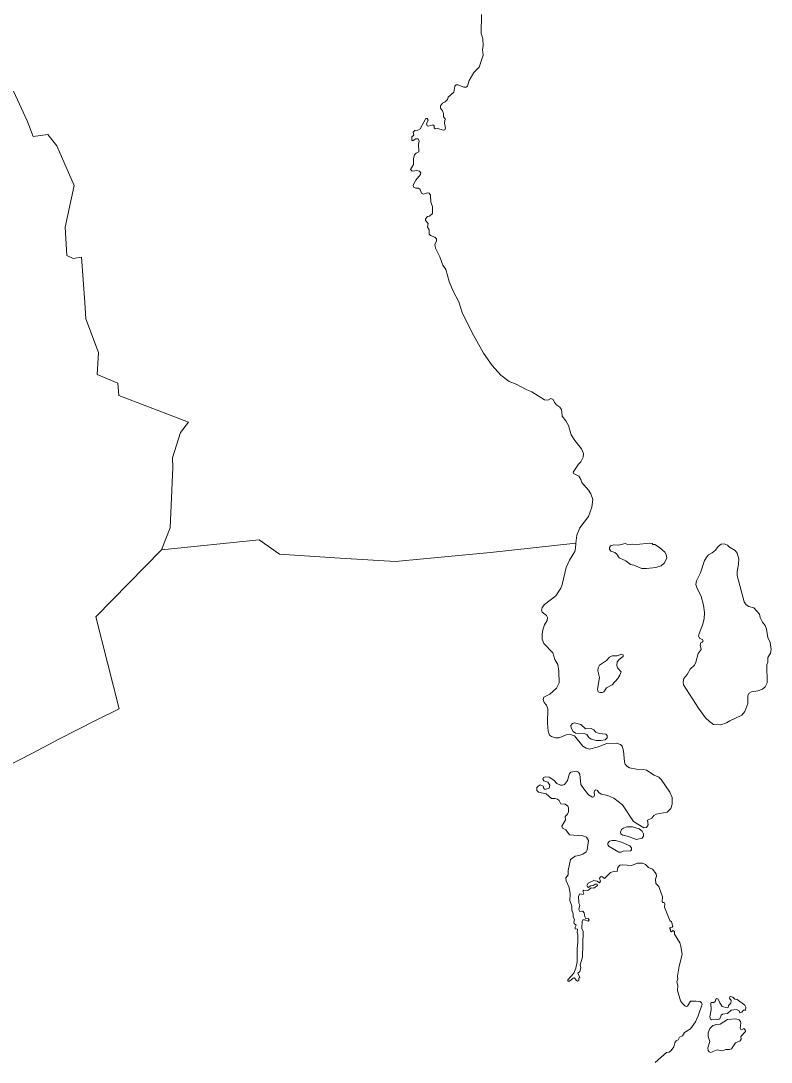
# Model space of a CAD drawing. Extents: x 369010 to 739155, y 6377141 to 6616555.
# Drawn here: x 618577 to 622326, y 6441688 to 6446895 of the extents above; entities that cross this region are included whole.
import ezdxf

# ---------------------------------------------------------------- set-up
doc = ezdxf.new("R2010")
doc.units = 0
doc.header["$LTSCALE"] = 40
doc.layers.add('1', color=7, linetype='Continuous', lineweight=13)

msp = doc.modelspace()

# ---------------------------------------------------------------- linework, layer by layer
at = {"layer": '1'}
for points in [[(620562.21, 6446306.1), (620550.3, 6446305.77), (620537.72, 6446296.67), (620529.94, 6446297.66), (620530.6, 6446314.71), (620541.03, 6446323.98), (620537.72, 6446339.2), (620546.33, 6446347.31), (620560.23, 6446348.47), (620571.65, 6446355.59), (620601.11, 6446406.23), (620607.23, 6446407.22), (620612.53, 6446399.45), (620603.92, 6446380.58), (620607.07, 6446370.98), (620612.03, 6446368), (620636.03, 6446374.79), (620643.15, 6446370.81), (620641.66, 6446359.89), (620647.28, 6446355.92), (620661.35, 6446357.08), (620687.17, 6446349.46), (620695.28, 6446350.62), (620699.25, 6446358.9), (620693.46, 6446383.72), (620697.27, 6446404.91), (620688.49, 6446415.5), (620688.66, 6446431.72), (620684.36, 6446444.96), (620673.27, 6446458.37), (620673.76, 6446470.12), (620683.2, 6446483.36), (620698.09, 6446490.14), (620709.35, 6446501.23), (620712.99, 6446512.98), (620739.97, 6446538.47), (620746.09, 6446568.76), (620752.71, 6446575.71), (620760.32, 6446576.2), (620789.78, 6446564.29), (620802.03, 6446564.45), (620808.81, 6446569.25), (620817.09, 6446597.22), (620841.25, 6446637.61), (620867.07, 6446664.42), (620887.93, 6446723.83), (620883.62, 6446750.48), (620887.76, 6446772.49), (620885.11, 6446804.77), (620877.17, 6446832.57), (620879.15, 6446927.73)], [(618509.14, 6443168.64), (618636.08, 6443233.19), (618769.97, 6443304.69), (618949.71, 6443396.87), (619068.71, 6443454.47), (618952.52, 6443915.56), (619280.39, 6444249.88), (619322.75, 6444360.93), (619337.15, 6444661.16), (619334.84, 6444710.31), (619374.06, 6444837.42), (619414.28, 6444888.89), (619214.18, 6444965.52), (619066.39, 6445021.79), (619062.25, 6445082.86), (618957.82, 6445126.72), (618965.1, 6445237.61), (618901.22, 6445404.77), (618896.25, 6445486.86), (618880.69, 6445714.26), (618838.49, 6445706.98), (618807.54, 6445721.38), (618799.1, 6445863.71), (618843.79, 6446071.91), (618756.9, 6446269.53), (618711.22, 6446326.29), (618638.89, 6446317.85), (618608.77, 6446395.64), (618541.24, 6446544.1)], [(618541.24, 6446544.1), (618608.77, 6446395.64), (618638.89, 6446317.85), (618711.22, 6446326.29), (618756.9, 6446269.53), (618843.79, 6446071.91), (618799.1, 6445863.71), (618807.54, 6445721.38), (618838.49, 6445706.98), (618880.69, 6445714.26), (618896.25, 6445486.86), (618901.22, 6445404.77), (618965.1, 6445237.61), (618957.82, 6445126.72), (619062.25, 6445082.86), (619066.39, 6445021.79), (619214.18, 6444965.52), (619414.28, 6444888.89)], [(619414.28, 6444888.89), (619374.06, 6444837.42), (619334.84, 6444710.31), (619337.15, 6444661.16), (619322.75, 6444360.93), (619280.39, 6444249.88), (619767.63, 6444299.37), (619868.75, 6444228.03), (620146.8, 6444210.16), (620447.52, 6444192.28), (620923.51, 6444236.97), (621349.52, 6444283.31), (621354.48, 6444323.03), (621370.2, 6444359.77), (621412.9, 6444417.37), (621429.79, 6444463.38), (621435.74, 6444502.27), (621424.99, 6444530.08), (621413.73, 6444548.61), (621380.13, 6444587.34), (621374.84, 6444602.4), (621364.41, 6444618.62), (621338.92, 6444632.53), (621336.94, 6444639.15), (621362.92, 6444678.04), (621375.17, 6444689.96), (621386.42, 6444712.96), (621388.24, 6444732.49), (621379.14, 6444754.5), (621345.05, 6444796.04), (621327.34, 6444824.84), (621312.94, 6444872.18), (621301.02, 6444895.18), (621281.83, 6444919.34), (621280.83, 6444941.36), (621277.03, 6444953.6), (621270.57, 6444964.2), (621254.68, 6444973.79), (621243.59, 6444986.37), (621237.47, 6445002.59), (621225.06, 6445006.4), (621210.99, 6444998.12), (621192.95, 6445000.94), (621129.73, 6445039.5), (621105.07, 6445049.43), (621051.61, 6445079.06), (621016.69, 6445091.14), (620974.82, 6445122.75), (620931.78, 6445172.56), (620889.58, 6445234.13), (620829.83, 6445337.74), (620782, 6445437.21), (620765.29, 6445490.83), (620736.99, 6445543.62), (620717.29, 6445591.46), (620701.4, 6445652.36), (620684.85, 6445673.88), (620670.95, 6445715.09), (620648.94, 6445759.11), (620646.29, 6445778.64), (620654.57, 6445794.03), (620653.24, 6445805.95), (620645.13, 6445814.39), (620624.28, 6445821.17), (620617.16, 6445827.8), (620616.66, 6445850.3), (620609.38, 6445862.88), (620612.53, 6445882.08), (620598.46, 6445897.8), (620598.96, 6445906.08), (620609.05, 6445916.51), (620618.32, 6445918.49), (620633.38, 6445931.9), (620633.55, 6445967.31), (620624.94, 6445988.66), (620623.45, 6446024.25), (620616.66, 6446033.19), (620609.22, 6446035.83), (620589.52, 6446028.55), (620579.43, 6446033.85), (620572.31, 6446051.56), (620564.86, 6446059.34), (620550.79, 6446058.18), (620538.55, 6446063.97), (620538.22, 6446074.07), (620550.79, 6446099.06), (620574.46, 6446126.36), (620574.96, 6446135.8), (620568.83, 6446143.08), (620555.1, 6446147.38), (620533.09, 6446143.08), (620523.32, 6446152.68), (620538.71, 6446177.51), (620538.55, 6446206.8), (620543.35, 6446225.83), (620552.12, 6446234.44), (620566.02, 6446240.73), (620563.7, 6446278.46), (620567.84, 6446293.85), (620562.21, 6446306.1)], [(621385.43, 6443268.94), (621343.56, 6443319.58), (621323.04, 6443326.2), (621301.52, 6443324.88), (621266.93, 6443310.48), (621248.89, 6443310.15), (621229.2, 6443316.6), (621219.26, 6443323.55), (621211.32, 6443342.59), (621208.01, 6443383.8), (621210.16, 6443454.3), (621203.87, 6443472.67), (621191.29, 6443487.24), (621187.16, 6443501.14), (621190.8, 6443512.73), (621220.09, 6443528.78), (621253.03, 6443558.57), (621266.43, 6443584.72), (621265.27, 6443643.14), (621260.48, 6443675.91), (621246.08, 6443701.23), (621235.32, 6443735.66), (621190.8, 6443782.5), (621181.2, 6443802.69), (621181.2, 6443829.17), (621185.5, 6443850.19), (621193.28, 6443874.68), (621206.36, 6443896.69), (621208.67, 6443911.26), (621203.71, 6443922.51), (621181.86, 6443938.57), (621178.55, 6443948.66), (621181.86, 6443961.74), (621192.95, 6443976.14), (621249.88, 6444019.66), (621274.71, 6444059.22), (621281.83, 6444076.1), (621301.19, 6444161.34), (621318.24, 6444198.24), (621344.39, 6444242.1), (621348.85, 6444258.65), (621349.52, 6444283.31), (620923.51, 6444236.97), (620447.52, 6444192.28), (620146.8, 6444210.16), (619868.75, 6444228.03), (619767.63, 6444299.37), (619280.39, 6444249.88), (618952.52, 6443915.56), (619068.71, 6443454.47), (618949.71, 6443396.87), (618769.97, 6443304.69), (618636.08, 6443233.19), (618509.14, 6443168.64)], [(621323.04, 6442701.59), (621346.21, 6442718.31), (621365.4, 6442721.12), (621385.93, 6442728.9), (621401.15, 6442739.66), (621406.62, 6442750.25), (621413.07, 6442797.09), (621403.47, 6442812.64), (621384.77, 6442820.75), (621318.9, 6442824.56), (621301.02, 6442849.88), (621283.98, 6442858.49), (621281, 6442868.09), (621298.21, 6442900.69), (621296.22, 6442916.91), (621308.64, 6442928.33), (621313.6, 6442940.25), (621313.44, 6442959.45), (621310.13, 6442968.05), (621296.72, 6442977.65), (621275.87, 6442980.13), (621267.1, 6442996.35), (621258.99, 6443003.47), (621246.41, 6443007.28), (621229.36, 6443006.45), (621201.89, 6443029.95), (621163.99, 6443038.39), (621155.05, 6443046.67), (621155.55, 6443060.9), (621161.17, 6443068.84), (621172.26, 6443074.31), (621186.16, 6443068.18), (621190.8, 6443057.09), (621197.75, 6443051.47), (621216.95, 6443059.08), (621219.76, 6443072.65), (621210.99, 6443087.88), (621190.8, 6443095.66), (621184.84, 6443103.1), (621189.47, 6443111.71), (621198.74, 6443115.52), (621216.95, 6443114.03), (621240.78, 6443098.47), (621256.01, 6443082.08), (621274.21, 6443072.98), (621284.31, 6443072.65), (621294.07, 6443077.45), (621307.81, 6443096.81), (621319.23, 6443132.4), (621325.19, 6443137.53), (621354.32, 6443142.99), (621363.42, 6443138.19), (621369.71, 6443127.93), (621375.83, 6443077.45), (621384.44, 6443061.56), (621413.57, 6443024.16), (621433.59, 6443013.23), (621440.05, 6443015.55), (621443.36, 6443023.66), (621442.03, 6443039.05), (621445.18, 6443047), (621450.64, 6443049.98), (621459.08, 6443046.33), (621465.7, 6443036.57), (621476.46, 6443028.96), (621510.39, 6443020.85), (621540.51, 6443008.43), (621583.7, 6442974.34), (621637.66, 6442891.59), (621689.46, 6442859.15), (621703.03, 6442862.29), (621711.97, 6442874.21), (621708.99, 6442898.87), (621729.68, 6442907.48), (621740.27, 6442921.88), (621752.35, 6442928), (621805.98, 6442938.1), (621825.34, 6442956.8), (621831.63, 6442978.31), (621831.3, 6443011.74), (621819.88, 6443039.05), (621777.18, 6443101.28), (621764.77, 6443113.36), (621741.26, 6443122.96), (621702.54, 6443148.62), (621688.14, 6443152.42), (621654.04, 6443152.59), (621618.63, 6443159.71), (621605.55, 6443168.31), (621596.94, 6443178.9), (621593.14, 6443190.32), (621589, 6443245.27), (621582.05, 6443268.77), (621574.11, 6443276.55), (621552.92, 6443283.83), (621505.09, 6443281.35), (621456.27, 6443263.15), (621418.86, 6443253.88), (621401.15, 6443258.01), (621385.43, 6443268.94)], [(621765.59, 6442566.54), (621749.54, 6442581.77), (621747.55, 6442603.78), (621752.85, 6442617.68), (621750.86, 6442630.59), (621733.49, 6442652.6), (621713.46, 6442661.21), (621698.07, 6442676.6), (621683.83, 6442683.88), (621657.85, 6442683.22), (621628.89, 6442671.3), (621584.7, 6442675.61), (621569.8, 6442672.46), (621559.87, 6442661.87), (621556.56, 6442641.18), (621544.81, 6442643.5), (621523.3, 6442636.88), (621492.84, 6442606.76), (621479.93, 6442617.18), (621472.65, 6442615.2), (621467.85, 6442606.09), (621473.48, 6442593.18), (621468.68, 6442585.24), (621456.93, 6442592.85), (621439.72, 6442596.99), (621411.91, 6442583.75), (621405.95, 6442572.33), (621407.94, 6442564.22), (621413.4, 6442562.24), (621423, 6442569.85), (621436.24, 6442571.67), (621447.16, 6442578.95), (621456.76, 6442578.46), (621458.42, 6442572.17), (621440.21, 6442558.93), (621427.3, 6442560.25), (621410.75, 6442546.02), (621389.4, 6442548.33), (621385.43, 6442542.54), (621390.23, 6442532.45), (621386.09, 6442527.15), (621369.71, 6442529.47), (621364.08, 6442519.04), (621364.91, 6442483.79), (621370.04, 6442473.19), (621365.74, 6442451.02), (621370.2, 6442441.42), (621385.6, 6442443.4), (621392.55, 6442435.29), (621395.86, 6442415.27), (621400.82, 6442405.67), (621411.41, 6442407.16), (621416.21, 6442398.55), (621412.41, 6442393.59), (621393.21, 6442400.21), (621384.93, 6442399.38), (621382.12, 6442393.26), (621380.3, 6442357.34), (621386.92, 6442340.79), (621382.95, 6442212.69), (621372.19, 6442175.45), (621374.51, 6442160.56), (621370.7, 6442140.86), (621360.94, 6442132.59), (621370.2, 6442112.23), (621364.41, 6442107.93), (621364.91, 6442096.84), (621359.28, 6442093.86), (621351.83, 6442098.16), (621343.39, 6442109.25), (621336.28, 6442108.42), (621318.4, 6442092.87), (621310.13, 6442093.86), (621309.8, 6442100.65), (621339.92, 6442133.58), (621350.51, 6442158.41), (621356.3, 6442190.68), (621356.14, 6442255.89), (621360.94, 6442288.16), (621360.61, 6442326.56), (621356.8, 6442336.16), (621357.79, 6442353.54), (621346.04, 6442355.69), (621346.04, 6442362.47), (621352.5, 6442374.06), (621342.4, 6442382), (621340.08, 6442388.95), (621343.89, 6442399.38), (621336.94, 6442414.11), (621336.11, 6442430.16), (621330.32, 6442448.2), (621329.49, 6442468.89), (621320.39, 6442496.03), (621321.22, 6442530.13), (621316.58, 6442562.24), (621301.19, 6442595.67), (621300.69, 6442610.4), (621311.29, 6442624.3), (621312.11, 6442647.3), (621323.04, 6442701.59)], [(621746.73, 6441687.05), (621803.33, 6441735.71), (621815.74, 6441738.36), (621826, 6441746.96), (621839.41, 6441765), (621845.2, 6441784.7), (621851.82, 6441794.3), (621860.92, 6441799.92), (621868.54, 6441812.34), (621883.76, 6441819.95), (621892.37, 6441836.34), (621922.33, 6441854.21), (621948.14, 6441889.63), (621961.88, 6441919.09), (621981.74, 6441978.17), (621978.93, 6441985.29), (621970.98, 6441991.08), (621951.95, 6441993.9), (621922.33, 6441992.41), (621907.43, 6441968.41), (621902.13, 6441966.26), (621894.85, 6441969.07), (621882.44, 6441980.82), (621873.34, 6441994.23), (621858.44, 6442046.03), (621859.6, 6442069.53), (621855.13, 6442090.71), (621860.59, 6442103.13), (621858.11, 6442118.85), (621866.72, 6442168.67), (621881.28, 6442226.59), (621874.99, 6442268.3), (621869.53, 6442285.02), (621842.72, 6442327.55), (621842.88, 6442341.45), (621834.61, 6442347.08), (621827.99, 6442339.47), (621823.02, 6442343.77), (621823.19, 6442351.05), (621818.06, 6442360.16), (621830.97, 6442363.13), (621834.28, 6442367.44), (621827.82, 6442389.45), (621819.71, 6442395.9), (621793.56, 6442463.43), (621794.39, 6442479.32), (621791.08, 6442486.43), (621783.96, 6442485.94), (621781.98, 6442491.23), (621783.8, 6442514.74), (621765.59, 6442566.54)]]:
    msp.add_lwpolyline(points, dxfattribs=at)
for points in [[(621716.11, 6444283.81), (621655.37, 6444276.86), (621632.86, 6444278.02), (621613.99, 6444274.87), (621597.28, 6444280.99), (621563.68, 6444273.38), (621539.35, 6444275.2), (621523.63, 6444270.07), (621518.66, 6444262.29), (621518.83, 6444252.69), (621525.45, 6444244.09), (621545.64, 6444235.98), (621555.24, 6444227.87), (621566.82, 6444210.16), (621599.76, 6444195.43), (621623.26, 6444176.56), (621640.31, 6444173.25), (621679.86, 6444157.36), (621703.53, 6444156.2), (621750.2, 6444162.16), (621775.85, 6444170.93), (621793.73, 6444185.17), (621805.15, 6444209.33), (621802, 6444226.87), (621795.05, 6444238.46), (621768.24, 6444261.96), (621744.41, 6444276.69), (621734.81, 6444277.02), (621730.84, 6444280.99)], [(622090.97, 6444280.5), (622076.41, 6444278.51), (622062.01, 6444266.76), (622048.44, 6444248.89), (622031.89, 6444234.65), (622013.52, 6444224.89), (622004.42, 6444215.29), (621993, 6444197.08), (621973.47, 6444135.02), (621953.77, 6444094.8), (621950.46, 6444077.42), (621954.27, 6444062.53), (621977.11, 6444017.35), (621988.69, 6443973.49), (621992.83, 6443936.75), (621990.68, 6443904.64), (621983.89, 6443874.02), (621965.69, 6443832.31), (621963.21, 6443817.58), (621969.99, 6443806.16), (621983.23, 6443801.36), (621985.88, 6443795.41), (621982.07, 6443787.96), (621975.29, 6443784.48), (621971.81, 6443773.89), (621975.78, 6443752.54), (621961.72, 6443731.02), (621950.46, 6443689.15), (621942.35, 6443673.76), (621922.16, 6443652.91), (621907.1, 6443625.93), (621889.56, 6443606.23), (621886.08, 6443589.19), (621888.56, 6443574.29), (621963.37, 6443458.61), (621998.79, 6443409.62), (622017.99, 6443391.25), (622037.85, 6443377.51), (622074.42, 6443375.69), (622103.22, 6443384.29), (622119.94, 6443395.71), (622179.19, 6443422.86), (622194.91, 6443441.06), (622209.31, 6443480.95), (622208.98, 6443521), (622215.6, 6443533.08), (622228.67, 6443540.2), (622259.79, 6443544.5), (622282.63, 6443553.11), (622296.53, 6443565.19), (622306.13, 6443585.38), (622305.3, 6443674.75), (622309.94, 6443687.83), (622309.44, 6443712.16), (622322.51, 6443733.67), (622326.16, 6443751.55), (622321.85, 6443786.47), (622308.94, 6443810.96), (622303.65, 6443853), (622296.7, 6443871.54), (622283.12, 6443888.92), (622271.21, 6443912.42), (622267.24, 6443927.64), (622239.76, 6443960.25), (622215.1, 6443966.87), (622200.7, 6443975.14), (622190.61, 6443990.7), (622156.35, 6444121.12), (622155.69, 6444141.64), (622163.47, 6444178.55), (622164.79, 6444204.86), (622155.69, 6444232.67), (622146.25, 6444247.56), (622118.78, 6444262.79), (622107.36, 6444274.21)], [(621577.91, 6443728.54), (621556.4, 6443719.27), (621531.07, 6443719.77), (621518.5, 6443713.98), (621503.6, 6443696.43), (621469.01, 6443672.93), (621461.4, 6443659.53), (621459.91, 6443644.8), (621467.85, 6443612.52), (621458.09, 6443554.1), (621462.39, 6443540.7), (621472.15, 6443536.56), (621482.91, 6443536.56), (621489.86, 6443540.7), (621504.26, 6443559.89), (621531.41, 6443575.78), (621560.53, 6443607.23), (621570.8, 6443623.28), (621576.59, 6443640.33), (621557.72, 6443660.85), (621555.4, 6443671.94), (621557.39, 6443689.65), (621566.99, 6443702.23), (621587.35, 6443715.96), (621587.51, 6443724.57)], [(621496.32, 6443299.89), (621507.57, 6443309.98), (621507.57, 6443320.91), (621500.62, 6443327.86), (621466.69, 6443331.17), (621450.47, 6443338.78), (621440.38, 6443349.7), (621427.63, 6443356.99), (621399.33, 6443355.66), (621374.84, 6443376.02), (621344.22, 6443384.79), (621333.96, 6443382.47), (621326.01, 6443371.72), (621326.51, 6443359.47), (621336.94, 6443341.76), (621349.02, 6443333.48), (621363.92, 6443329.18), (621391.72, 6443331.17), (621405.95, 6443326.37), (621414.89, 6443312.47), (621426.48, 6443303.36), (621452.46, 6443297.07), (621474.97, 6443296.08)], [(621653.55, 6442801.72), (621681.35, 6442808.17), (621688.63, 6442818.77), (621688.14, 6442830.35), (621681.35, 6442843.59), (621666.95, 6442854.18), (621634.02, 6442865.77), (621604.72, 6442865.11), (621588.5, 6442858.65), (621578.57, 6442851.37), (621573.77, 6442838.79), (621575.1, 6442830.19), (621584.7, 6442823.24), (621608.7, 6442818.44)], [(621564.51, 6442738.33), (621576.09, 6442738), (621586.52, 6442743.63), (621622.93, 6442744.46), (621628.23, 6442749.92), (621628.39, 6442759.35), (621620.78, 6442769.61), (621578.41, 6442788.15), (621547.96, 6442796.75), (621531.07, 6442796.92), (621519.16, 6442792.62), (621510.55, 6442782.85), (621510.88, 6442774.25), (621517.17, 6442766.14)], [(622124.74, 6442016.4), (622119.61, 6442014.42), (622117.79, 6442008.62), (622126.89, 6441997.21), (622125.23, 6441983.96), (622112.82, 6441971.06), (622111.5, 6441961.95), (622106.04, 6441959.97), (622081.21, 6441967.08), (622069.13, 6441985.62), (622062.01, 6442003.49), (622054.4, 6442006.31), (622049.27, 6442003), (622047.12, 6441992.07), (622039.67, 6441986.12), (622027.09, 6441986.61), (622024.61, 6441980.99), (622026.26, 6441949.04), (622020.47, 6441914.78), (622022.79, 6441903.86), (622028.08, 6441899.06), (622046.62, 6441903.86), (622063.67, 6441901.38), (622070.29, 6441905.18), (622076.91, 6441922.56), (622083.2, 6441928.85), (622107.52, 6441931.67), (622126.89, 6441948.88), (622153.2, 6441951.86), (622165.62, 6441944.24), (622170.42, 6441935.64), (622179.02, 6441938.29), (622188.62, 6441948.05), (622197.23, 6441948.55), (622199.05, 6441963.11), (622194.75, 6441973.21), (622156.84, 6442002.17), (622144.6, 6442002.67), (622135.33, 6442012.43)], [(622150.06, 6441905.35), (622108.52, 6441902.04), (622071.78, 6441878.37), (622052.58, 6441877.05), (622034.87, 6441870.93), (622019.97, 6441855.86), (622011.2, 6441834.51), (622010.87, 6441816.31), (622018.98, 6441790.99), (622009.05, 6441759.21), (622010.7, 6441746.8), (622016, 6441739.52), (622023.61, 6441736.37), (622056.38, 6441749.28), (622083.2, 6441744.31), (622099.42, 6441751.27), (622118.45, 6441751.1), (622127.22, 6441755.57), (622148.4, 6441784.53), (622171.24, 6441794.79), (622176.04, 6441802.9), (622174.72, 6441816.64), (622197.23, 6441841.96), (622196.57, 6441850.24), (622189.12, 6441855.86), (622178.36, 6441850.4), (622174.22, 6441851.73), (622172.07, 6441858.02), (622174.72, 6441883.17), (622172.73, 6441891.94), (622166.61, 6441900.05)]]:
    msp.add_lwpolyline(points, close=True, dxfattribs=at)

doc.saveas('drawing.dxf')
